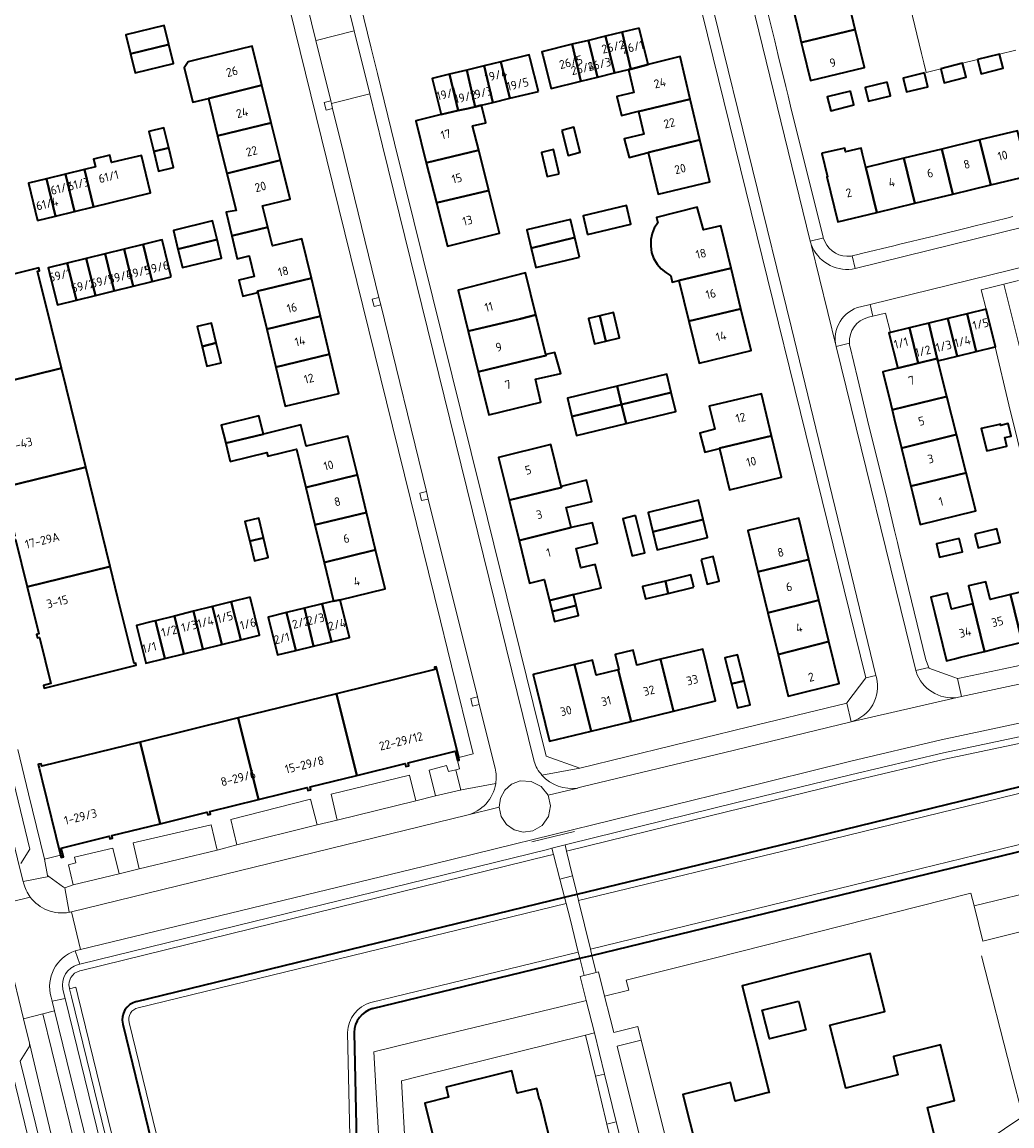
# Model space of a CAD drawing. Extents: x 150256 to 156914, y 461459 to 469481.
# Tile 421 of 656: x 156326 to 156480, y 463755 to 463927. Entities that reach past the tile are written whole.
import ezdxf
from ezdxf.enums import TextEntityAlignment as Align

# ---------------------------------------------------------------- set-up
doc = ezdxf.new("R2010")
doc.units = 0
doc.header["$LTSCALE"] = 0.75
for name, color, linetype, lineweight in [('B-RO-GK-BESCHOEIING-G', 251, 'GK-BESCHOEIING', 35), ('B-RO-GR-BEPLANTING_CULTUUR_BODEMBEDEKKER-GV', 251, 'CONTINUOUS', 18), ('B-RO-GR-BEPLANTING_CULTUUR_BOSPLANTSOEN-GV', 251, 'CONTINUOUS', 18), ('B-RO-GR-BEPLANTING_CULTUUR_HEESTERS-GV', 251, 'CONTINUOUS', 18), ('B-RO-GR-GROENVOORZIENING-GV', 251, 'CONTINUOUS', 18), ('B-RO-IE-TERREINAFSCHEIDING_KUNSTMATIG_HEKWERK-G', 251, 'IE-TERREINAFSCHEIDING-KUNSTMATIG', 18), ('B-RO-KW-KUNSTWERK_DEK-GV', 6, 'CONTINUOUS', 18), ('B-RO-OG-BEBOUWING-GV', 6, 'CONTINUOUS', 35), ('B-RO-OG-BEBOUWING-T18', 1, 'CONTINUOUS', 18), ('B-RO-OG-TERREIN_CULTUURSCHEIDING-GV', 251, 'CONTINUOUS', 18), ('B-RO-OG-WATER_MEER-GV', 251, 'CONTINUOUS', 18), ('B-RO-OG-WATER_SLOOT-GV', 251, 'CONTINUOUS', 18), ('B-RO-VH-VERHARDING_ASFALT-GV', 251, 'CONTINUOUS', 18), ('B-RO-VH-VERHARDING_BETONSTRAATSTEEN-GV', 251, 'CONTINUOUS', 18), ('B-RO-VH-VERHARDING_STRAATBAKSTEEN-GV', 251, 'CONTINUOUS', 18), ('B-RO-VH-VERHARDING_TEGEL-GV', 251, 'CONTINUOUS', 18)]:
    doc.layers.add(name, color=color, linetype=linetype, lineweight=lineweight)
doc.styles.add('NLCS-ISO-M200-T18', font='NLCS-ISO.ttf', dxfattribs={"height": 360})
doc.linetypes.add('GK-BESCHOEIING', pattern='A,30,-5,[1,NLCS.SHX,S=1,R=0,X=0,Y=0],-5', length=40)
doc.linetypes.add('IE-TERREINAFSCHEIDING-KUNSTMATIG', pattern='A,4,[82,NLCS.SHX,S=0.75,R=90,X=0,Y=0],4,-2', length=10)

msp = doc.modelspace()

# ---------------------------------------------------------------- linework, layer by layer
at = {"layer": 'B-RO-GK-BESCHOEIING-G'}
for points in [[(156447.147, 463799.718), (156519.96, 463817.507)], [(156414.778, 463781.834), (156548.076, 463814.264)], [(156412.471, 463791.32), (156447.147, 463799.718)], [(156410.53, 463790.847), (156412.471, 463791.32)], [(156344.105, 463774.684), (156410.53, 463790.847)], [(156380.714, 463773.563), (156412.899, 463781.377)], [(156412.899, 463781.377), (156414.778, 463781.834)], [(156341.962, 463771.167), (156356.271, 463712.525)], [(156377.86, 463769.858), (156378.968, 463719.313)]]:
    msp.add_lwpolyline(points, dxfattribs=at)
for points in [[(156344.105, 463774.684, 0.414174), (156341.962, 463771.167)], [(156380.714, 463773.563, 0.3239685), (156377.86, 463769.858)]]:
    msp.add_lwpolyline(points, format="xyb", dxfattribs=at)
at = {"layer": 'B-RO-GR-BEPLANTING_CULTUUR_BODEMBEDEKKER-GV'}
for points in [[(156418.683, 463767.739), (156430.17, 463721.602), (156433.083, 463722.318), (156433.635, 463722.454), (156433.367, 463723.529), (156431.134, 463722.964), (156429.589, 463728.741), (156428.43, 463733.317), (156431.047, 463733.979), (156424.772, 463759.195), (156422.413, 463768.674)], [(156415.485, 463728.769), (156416.534, 463724.632), (156425.904, 463726.936), (156418.554, 463755.982), (156417.087, 463755.621), (156423.241, 463730.691)]]:
    msp.add_lwpolyline(points, close=True, dxfattribs=at)
at = {"layer": 'B-RO-GR-BEPLANTING_CULTUUR_BOSPLANTSOEN-GV'}
msp.add_lwpolyline([(156546.452, 463804.098), (156550.339, 463805.039), (156550.308, 463805.164), (156549.631, 463807.926), (156508.691, 463797.906), (156474.118, 463789.535), (156475.448, 463784.041), (156498.713, 463789.809), (156510.329, 463792.821), (156520.112, 463795.283), (156519.495, 463797.775), (156546.404, 463804.292)], close=True, dxfattribs=at)
at = {"layer": 'B-RO-GR-BEPLANTING_CULTUUR_HEESTERS-GV'}
msp.add_lwpolyline([(156326.118, 463737.281), (156326.34, 463737.335), (156330.975, 463738.468), (156324.897, 463763.322), (156323.269, 463762.924), (156322.938, 463764.289), (156319.705, 463763.505)], close=True, dxfattribs=at)
at = {"layer": 'B-RO-GR-GROENVOORZIENING-GV'}
for points in [[(156374.524, 463913.314), (156374.334, 463914.089), (156374.238, 463914.48), (156373.218, 463914.23), (156373.504, 463913.065)], [(156381.988, 463882.814), (156381.703, 463883.979), (156380.683, 463883.73), (156380.968, 463882.564)], [(156389.365, 463852.679), (156389.079, 463853.844), (156388.059, 463853.594), (156388.344, 463852.429)], [(156396.995, 463821.957), (156395.975, 463821.708), (156396.26, 463820.542), (156397.284, 463820.792)]]:
    msp.add_lwpolyline(points, close=True, dxfattribs=at)
at = {"layer": 'B-RO-IE-TERREINAFSCHEIDING_KUNSTMATIG_HEKWERK-G'}
for points in [[(156405.458, 463799.458), (156412.062, 463801.081)], [(156510.329, 463792.821), (156498.713, 463789.809), (156475.448, 463784.041)], [(156479.849, 463763.757), (156475.238, 463781.735)], [(156413.779, 463769.459), (156415.316, 463763.087)], [(156481.624, 463756.799), (156479.849, 463763.757)], [(156415.316, 463763.087), (156417.087, 463755.621)], [(156417.087, 463755.621), (156423.241, 463730.691)], [(156472.945, 463750.96), (156481.624, 463756.799)]]:
    msp.add_lwpolyline(points, dxfattribs=at)
at = {"layer": 'B-RO-KW-KUNSTWERK_DEK-GV'}
msp.add_lwpolyline([(156413.553, 463778.717), (156415.42, 463779.195), (156414.778, 463781.834), (156414.542, 463782.805), (156412.707, 463790.348), (156412.471, 463791.32), (156411.778, 463794.169), (156409.801, 463793.678), (156410.53, 463790.847), (156410.78, 463789.878), (156411.394, 463787.492), (156412.66, 463782.348), (156412.899, 463781.377)], close=True, dxfattribs=at)
at = {"layer": 'B-RO-OG-BEBOUWING-GV'}
for points in [[(156455.651, 463925.598), (156454.213, 463931.498), (156445.829, 463929.454), (156446.979, 463924.736), (156447.267, 463923.554)], [(156349.094, 463923.249), (156348.375, 463926.193), (156342.446, 463924.744), (156343.165, 463921.8)], [(156416.904, 463924.541), (156418.299, 463918.827), (156420.461, 463919.353), (156420.806, 463919.433), (156419.479, 463925.166)], [(156422.085, 463925.798), (156419.479, 463925.166), (156420.806, 463919.433), (156423.525, 463920.123)], [(156455.651, 463925.598), (156447.267, 463923.554), (156447.518, 463922.524), (156448.706, 463917.654), (156457.089, 463919.698)], [(156343.165, 463921.8), (156343.882, 463918.864), (156349.811, 463920.312), (156349.094, 463923.249)], [(156413.038, 463917.546), (156411.703, 463923.279), (156406.984, 463922.134), (156407.131, 463921.552), (156408.424, 463916.422)], [(156411.703, 463923.279), (156413.038, 463917.546), (156415.624, 463918.175), (156414.225, 463923.891)], [(156418.299, 463918.827), (156416.904, 463924.541), (156414.225, 463923.891), (156415.624, 463918.175)], [(156363.552, 463916.939), (156362.058, 463922.995), (156353.75, 463920.945), (156352.098, 463920.537), (156351.503, 463919.607), (156352.815, 463914.29), (156355.244, 463914.889)], [(156406.481, 463915.972), (156405.161, 463921.044), (156405.01, 463921.625), (156400.634, 463920.565), (156402.019, 463914.893)], [(156474.636, 463920.91), (156475.186, 463918.705), (156478.598, 463919.556), (156478.048, 463921.761)], [(156395.337, 463919.283), (156396.641, 463913.594), (156397.627, 463913.832), (156399.372, 463914.254), (156398.065, 463919.943)], [(156402.019, 463914.893), (156400.634, 463920.565), (156398.065, 463919.943), (156399.372, 463914.254)], [(156423.525, 463920.123), (156420.806, 463919.433), (156420.461, 463919.353), (156421.297, 463915.814), (156418.63, 463915.156), (156419.386, 463912.21), (156421.992, 463912.876), (156422.001, 463912.834), (156430.015, 463914.778), (156428.459, 463921.362)], [(156468.907, 463919.492), (156469.444, 463917.318), (156472.833, 463918.155), (156472.295, 463920.33)], [(156393.988, 463912.983), (156392.652, 463918.632), (156389.999, 463917.99), (156391.36, 463912.398)], [(156393.988, 463912.983), (156395.559, 463913.332), (156396.641, 463913.594), (156395.337, 463919.283), (156392.652, 463918.632)], [(156466.362, 463918.85), (156463.062, 463918.045), (156463.59, 463915.883), (156466.89, 463916.689)], [(156364.992, 463911.104), (156363.552, 463916.939), (156355.244, 463914.889), (156356.684, 463909.054)], [(156460.57, 463917.409), (156457.174, 463916.585), (156457.692, 463914.453), (156461.088, 463915.277)], [(156430.015, 463914.778), (156422.001, 463912.834), (156422.829, 463909.33), (156419.773, 463908.593), (156420.53, 463905.728), (156423.506, 463906.464), (156423.498, 463906.501), (156431.516, 463908.427)], [(156454.904, 463916.013), (156451.289, 463915.112), (156451.826, 463912.957), (156455.441, 463913.857)], [(156396.641, 463913.594), (156395.559, 463913.332), (156393.988, 463912.983), (156391.36, 463912.398), (156387.429, 463911.407), (156389.071, 463904.898), (156397.197, 463906.84), (156396.246, 463910.608), (156398.287, 463911.101), (156397.627, 463913.832)], [(156346.776, 463906.638), (156349.101, 463907.204), (156348.353, 463910.285), (156346.028, 463909.721)], [(156366.429, 463905.279), (156364.992, 463911.104), (156356.684, 463909.054), (156358.121, 463903.229)], [(156410.089, 463909.92), (156411.082, 463906.033), (156412.938, 463906.507), (156411.945, 463910.394)], [(156474.937, 463908.427), (156476.655, 463901.445), (156482.536, 463902.869), (156480.819, 463909.85)], [(156431.516, 463908.427), (156423.498, 463906.501), (156423.506, 463906.464), (156425.033, 463900.004), (156433.059, 463901.901)], [(156476.655, 463901.445), (156474.937, 463908.427), (156469.056, 463907.004), (156470.774, 463900.022)], [(156337.433, 463898.044), (156346.032, 463900.146), (156346.268, 463900.204), (156344.842, 463906.034), (156342.171, 463905.381), (156340.211, 463904.902), (156339.931, 463906.046), (156337.432, 463905.435), (156337.719, 463904.262), (156336.004, 463903.843)], [(156346.776, 463906.638), (156347.522, 463903.565), (156349.847, 463904.129), (156349.101, 463907.204)], [(156397.197, 463906.84), (156389.071, 463904.898), (156390.643, 463898.667), (156398.773, 463900.597)], [(156409.694, 463903.187), (156408.809, 463906.936), (156406.921, 463906.49), (156407.805, 463902.741)], [(156456.78, 463906.242), (156456.561, 463907.132), (156454.144, 463906.584), (156454.042, 463907.155), (156450.524, 463906.355), (156450.464, 463906.341), (156451.314, 463902.71), (156451.249, 463902.694), (156452.94, 463895.706), (156459.011, 463897.175), (156457.293, 463904.158)], [(156464.893, 463898.599), (156470.774, 463900.022), (156469.056, 463907.004), (156463.175, 463905.581)], [(156358.121, 463903.229), (156359.536, 463897.495), (156358.005, 463897.201), (156358.883, 463893.537), (156364.455, 463894.899), (156363.648, 463898.197), (156367.917, 463899.25), (156366.429, 463905.279)], [(156459.011, 463897.175), (156464.893, 463898.599), (156463.175, 463905.581), (156457.293, 463904.158)], [(156330.114, 463902.403), (156331.543, 463896.604), (156334.488, 463897.324), (156333.058, 463903.123)], [(156333.058, 463903.123), (156334.488, 463897.324), (156337.433, 463898.044), (156336.004, 463903.843)], [(156328.737, 463895.918), (156331.543, 463896.604), (156330.114, 463902.403), (156327.338, 463901.725)], [(156398.773, 463900.597), (156390.643, 463898.667), (156392.342, 463891.934), (156400.443, 463893.978)], [(156414.085, 463893.73), (156420.833, 463895.343), (156420.137, 463898.248), (156413.39, 463896.631)], [(156428.274, 463886.598), (156436.358, 463888.541), (156434.759, 463895.116), (156432.07, 463894.462), (156431.123, 463898.001), (156424.773, 463896.392), (156424.976, 463895.535), (156424.457, 463894.711), (156424.105, 463893.904), (156423.922, 463892.979), (156423.907, 463891.937), (156424.027, 463890.929), (156424.348, 463890.055), (156424.887, 463889.166), (156425.494, 463888.427), (156426.218, 463887.824), (156427.025, 463887.354), (156427.229, 463886.347)], [(156356.587, 463892.976), (156355.879, 463895.871), (156349.809, 463894.387), (156350.517, 463891.492)], [(156405.344, 463891.64), (156412.131, 463893.262), (156411.454, 463896.095), (156404.667, 463894.474)], [(156371.23, 463886.965), (156369.769, 463893.067), (156365.172, 463891.966), (156364.455, 463894.899), (156358.883, 463893.537), (156359.734, 463889.985), (156361.568, 463890.46), (156362.339, 463887.237), (156359.989, 463886.674), (156360.587, 463884.173), (156362.938, 463884.735), (156362.882, 463884.967)], [(156349.48, 463887.168), (156348.06, 463892.933), (156347.814, 463892.872), (156345.116, 463892.207), (156346.537, 463886.443)], [(156356.587, 463892.976), (156350.517, 463891.492), (156351.224, 463888.602), (156357.293, 463890.086)], [(156412.851, 463890.247), (156412.131, 463893.262), (156405.344, 463891.64), (156406.064, 463888.626)], [(156336.285, 463890.031), (156337.705, 463884.267), (156340.649, 463884.992), (156339.229, 463890.756)], [(156343.593, 463885.717), (156342.173, 463891.482), (156339.229, 463890.756), (156340.649, 463884.992)], [(156343.593, 463885.717), (156346.537, 463886.443), (156345.116, 463892.207), (156342.173, 463891.482)], [(156333.341, 463889.305), (156330.397, 463888.58), (156331.817, 463882.816), (156334.761, 463883.541)], [(156333.341, 463889.305), (156334.761, 463883.541), (156337.705, 463884.267), (156336.285, 463890.031)], [(156332.428, 463872.984), (156330.877, 463879.289), (156328.723, 463888.043), (156329.03, 463888.118), (156328.924, 463888.551), (156314.563, 463885.018), (156314.666, 463884.599), (156315.927, 463884.909), (156317.724, 463877.602), (156317.428, 463877.53), (156317.53, 463877.116), (156317.802, 463877.182), (156319.61, 463869.831)], [(156406.088, 463881.275), (156404.468, 463887.775), (156394.009, 463885.125), (156395.581, 463878.739), (156403.679, 463880.674)], [(156436.358, 463888.541), (156428.274, 463886.598), (156429.811, 463880.277), (156437.896, 463882.219)], [(156364.293, 463879.073), (156372.64, 463881.071), (156371.23, 463886.965), (156362.882, 463884.967), (156362.938, 463884.735)], [(156437.896, 463882.219), (156429.811, 463880.277), (156431.397, 463873.758), (156439.476, 463875.723)], [(156473.003, 463881.435), (156474.412, 463875.572), (156477.373, 463876.298), (156477.39, 463876.302), (156475.982, 463882.162)], [(156374.054, 463875.167), (156372.64, 463881.071), (156364.293, 463879.073), (156365.706, 463873.17)], [(156397.135, 463872.425), (156405.229, 463874.378), (156407.66, 463874.964), (156407.628, 463875.099), (156406.088, 463881.275), (156403.679, 463880.674), (156395.581, 463878.739)], [(156415.987, 463881.124), (156414.229, 463880.709), (156415.158, 463876.773), (156416.952, 463877.197)], [(156416.952, 463877.197), (156419.03, 463877.687), (156418.101, 463881.623), (156415.987, 463881.124)], [(156470.025, 463880.708), (156467.046, 463879.981), (156468.365, 463874.508), (156468.461, 463874.113), (156471.434, 463874.842)], [(156474.412, 463875.572), (156473.003, 463881.435), (156470.025, 463880.708), (156471.434, 463874.842)], [(156354.272, 463876.381), (156356.477, 463876.919), (156355.726, 463879.999), (156353.522, 463879.461)], [(156461.094, 463878.529), (156460.851, 463878.469), (156462.224, 463873.011), (156465.383, 463873.781), (156464.067, 463879.255)], [(156468.365, 463874.508), (156467.046, 463879.981), (156464.067, 463879.255), (156465.383, 463873.781)], [(156356.477, 463876.919), (156354.272, 463876.381), (156355.024, 463873.296), (156357.229, 463873.834)], [(156374.054, 463875.167), (156365.706, 463873.17), (156367.165, 463867.072), (156375.513, 463869.07)], [(156397.135, 463872.425), (156398.782, 463865.736), (156406.867, 463867.727), (156405.996, 463871.266), (156409.924, 463872.18), (156409.033, 463875.423), (156407.628, 463875.099), (156407.66, 463874.964), (156405.229, 463874.378)], [(156462.224, 463873.011), (156459.921, 463872.45), (156461.151, 463867.404), (156461.366, 463866.523), (156469.853, 463868.591), (156468.461, 463874.113), (156468.365, 463874.508), (156465.383, 463873.781)], [(156323.353, 463854.475), (156336.203, 463857.636), (156332.428, 463872.984), (156319.61, 463869.831), (156321.418, 463862.48), (156321.105, 463862.403), (156321.23, 463861.897), (156321.51, 463861.966)], [(156418.676, 463870.186), (156419.372, 463867.356), (156427.08, 463869.229), (156426.396, 463872.054)], [(156418.676, 463870.186), (156410.963, 463868.319), (156411.65, 463865.48), (156419.372, 463867.356)], [(156420.091, 463864.431), (156427.79, 463866.294), (156427.08, 463869.229), (156419.372, 463867.356)], [(156442.648, 463862.496), (156441.076, 463869.028), (156432.988, 463867.082), (156433.833, 463863.572), (156433.846, 463863.517), (156431.521, 463862.892), (156432.304, 463859.973), (156434.57, 463860.507), (156434.559, 463860.553)], [(156461.366, 463866.523), (156461.692, 463865.185), (156462.81, 463860.597), (156471.345, 463862.675), (156469.853, 463868.591)], [(156411.65, 463865.48), (156412.357, 463862.559), (156420.091, 463864.431), (156419.372, 463867.356)], [(156357.946, 463861.332), (156363.802, 463862.77), (156363.091, 463865.592), (156357.252, 463864.158)], [(156358.642, 463858.498), (156364.324, 463859.893), (156364.478, 463859.335), (156368.902, 463860.447), (156370.358, 463854.461), (156378.371, 463856.412), (156376.9, 463862.458), (156370.435, 463860.886), (156369.614, 463864.199), (156363.802, 463862.77), (156357.946, 463861.332)], [(156478.196, 463864.226), (156478.173, 463864.286), (156478.034, 463864.253), (156475.169, 463863.605), (156476.06, 463860.173), (156479.168, 463860.875), (156478.844, 463862.226), (156479.844, 463862.415), (156479.385, 463864.415), (156478.25, 463864.091)], [(156442.648, 463862.496), (156434.559, 463860.553), (156434.57, 463860.507), (156436.109, 463854.111), (156444.197, 463856.057)], [(156462.81, 463860.597), (156463.994, 463855.735), (156464.254, 463854.67), (156472.836, 463856.761), (156471.345, 463862.675)], [(156409.991, 463854.638), (156408.389, 463861.127), (156400.284, 463859.127), (156401.922, 463852.489), (156410.035, 463854.458)], [(156339.993, 463842.231), (156336.203, 463857.636), (156323.353, 463854.475), (156325.196, 463846.983), (156324.873, 463846.903), (156325.018, 463846.314), (156325.308, 463846.385), (156327.11, 463839.062)], [(156370.358, 463854.461), (156371.772, 463848.652), (156379.785, 463850.601), (156378.371, 463856.412)], [(156472.836, 463856.761), (156464.254, 463854.67), (156464.506, 463853.636), (156465.697, 463848.748), (156474.141, 463850.805), (156474.327, 463850.85)], [(156411.561, 463848.274), (156410.796, 463851.374), (156414.741, 463852.271), (156413.904, 463855.595), (156409.991, 463854.638), (156410.035, 463854.458), (156401.922, 463852.489), (156403.467, 463846.23)], [(156432.031, 463849.493), (156431.292, 463852.519), (156423.489, 463850.613), (156424.231, 463847.578)], [(156361.655, 463846.131), (156363.805, 463846.652), (156363.063, 463849.713), (156360.913, 463849.192)], [(156379.785, 463850.601), (156371.772, 463848.652), (156373.191, 463842.821), (156381.203, 463844.771)], [(156421.531, 463850.121), (156419.547, 463849.625), (156420.991, 463843.85), (156422.975, 463844.347)], [(156424.231, 463847.578), (156424.911, 463844.793), (156432.714, 463846.699), (156432.031, 463849.493)], [(156440.523, 463841.356), (156448.447, 463843.271), (156446.87, 463849.709), (156438.952, 463847.77)], [(156411.561, 463848.274), (156403.467, 463846.23), (156405.097, 463839.627), (156407.368, 463840.187), (156408.167, 463836.948), (156411.896, 463837.85), (156416.222, 463838.918), (156415.271, 463842.524), (156413.054, 463841.977), (156412.303, 463845.023), (156415.614, 463845.831), (156414.884, 463848.993)], [(156474.197, 463847.21), (156474.719, 463845.104), (156478.15, 463845.954), (156477.628, 463848.06)], [(156363.805, 463846.652), (156361.655, 463846.131), (156362.4, 463843.06), (156364.549, 463843.581)], [(156471.768, 463846.567), (156468.231, 463845.724), (156468.724, 463843.655), (156472.261, 463844.497)], [(156373.191, 463842.821), (156374.654, 463836.81), (156375.72, 463837.056), (156382.669, 463838.747), (156381.203, 463844.771)], [(156431.705, 463843.301), (156432.673, 463839.441), (156434.538, 463839.909), (156433.57, 463843.769)], [(156442.083, 463834.988), (156449.99, 463836.971), (156448.447, 463843.271), (156440.523, 463841.356)], [(156339.993, 463842.231), (156327.11, 463839.062), (156328.911, 463831.738), (156328.579, 463831.657), (156328.712, 463831.116), (156329.02, 463831.192), (156330.784, 463824.019), (156329.653, 463823.741), (156329.751, 463823.338), (156344.061, 463826.878), (156343.98, 463827.209), (156343.705, 463827.141), (156341.205, 463837.302)], [(156430.584, 463839.007), (156430.112, 463840.923), (156426.169, 463839.95), (156426.617, 463838.029)], [(156426.617, 463838.029), (156426.169, 463839.95), (156422.639, 463839.08), (156423.111, 463837.164)], [(156473.879, 463836.397), (156475.686, 463829.025), (156476.882, 463829.318), (156477.858, 463829.557), (156481.563, 463830.465), (156479.756, 463837.839), (156476.579, 463837.06), (156475.899, 463839.832), (156473.195, 463839.188)], [(156487.446, 463831.907), (156485.638, 463839.28), (156479.756, 463837.839), (156481.563, 463830.465), (156482.716, 463830.748), (156483.746, 463831)], [(156408.598, 463835.201), (156412.321, 463836.129), (156411.896, 463837.85), (156408.167, 463836.948)], [(156475.686, 463829.025), (156473.879, 463836.397), (156470.582, 463835.589), (156469.978, 463838.054), (156467.392, 463837.421), (156467.996, 463834.956), (156469.803, 463827.583), (156471.042, 463827.887), (156471.955, 463828.11)], [(156357.322, 463830.096), (156355.861, 463835.978), (156352.918, 463835.247), (156354.379, 463829.365)], [(156360.265, 463830.826), (156358.804, 463836.708), (156358.364, 463836.599), (156355.861, 463835.978), (156357.322, 463830.096)], [(156361.742, 463837.438), (156358.804, 463836.708), (156360.265, 463830.826), (156363.203, 463831.556)], [(156372.916, 463836.387), (156370.147, 463835.714), (156371.575, 463829.847), (156374.344, 463830.521)], [(156374.654, 463836.81), (156372.916, 463836.387), (156374.344, 463830.521), (156377.144, 463831.202), (156375.72, 463837.056)], [(156408.598, 463835.201), (156408.973, 463833.681), (156412.698, 463834.6), (156412.321, 463836.129)], [(156449.99, 463836.971), (156442.083, 463834.988), (156443.656, 463828.566), (156451.561, 463830.558)], [(156347.033, 463833.786), (156348.494, 463827.904), (156351.437, 463828.634), (156349.976, 463834.517)], [(156349.976, 463834.517), (156351.437, 463828.634), (156354.379, 463829.365), (156352.918, 463835.247)], [(156368.796, 463829.171), (156367.368, 463835.038), (156364.551, 463834.353), (156365.979, 463828.485)], [(156367.368, 463835.038), (156368.796, 463829.171), (156371.575, 463829.847), (156370.147, 463835.714)], [(156348.494, 463827.904), (156347.033, 463833.786), (156346.545, 463833.665), (156344.09, 463833.055), (156345.527, 463827.269), (156345.551, 463827.173)], [(156425.426, 463827.793), (156421.724, 463826.889), (156421.158, 463829.213), (156418.39, 463828.538), (156418.957, 463826.214), (156418.832, 463826.183), (156420.847, 463818.155), (156427.411, 463819.758)], [(156425.426, 463827.793), (156427.411, 463819.758), (156433.942, 463821.353), (156431.979, 463829.393)], [(156451.561, 463830.558), (156443.656, 463828.566), (156445.244, 463822.084), (156453.162, 463824.024)], [(156418.832, 463826.183), (156415.42, 463825.35), (156414.857, 463827.658), (156412.07, 463826.978), (156414.653, 463816.643), (156420.847, 463818.155)], [(156438.397, 463824.472), (156437.387, 463828.501), (156435.417, 463828.007), (156436.42, 463824.007)], [(156390.706, 463826.287), (156390.618, 463826.645), (156390.393, 463826.589), (156390.314, 463826.569), (156390.4, 463826.218), (156375.145, 463822.46), (156378.27, 463809.777), (156385.779, 463811.623), (156385.892, 463811.16), (156386.362, 463811.275), (156386.249, 463811.734), (156393.558, 463813.535), (156393.916, 463812.082), (156394.189, 463812.15), (156394.094, 463812.535)], [(156412.07, 463826.978), (156405.673, 463825.417), (156405.725, 463825.203), (156406.236, 463823.107), (156408.199, 463815.067), (156414.653, 463816.643)], [(156438.397, 463824.472), (156436.42, 463824.007), (156437.36, 463820.26), (156439.33, 463820.754)], [(156359.891, 463818.702), (156363.013, 463806.027), (156370.555, 463807.881), (156370.666, 463807.431), (156371.136, 463807.547), (156371.025, 463807.997), (156378.27, 463809.777), (156375.145, 463822.46)], [(156344.636, 463814.944), (156347.756, 463802.278), (156355.03, 463804.066), (156355.138, 463803.629), (156355.559, 463803.732), (156355.451, 463804.169), (156363.013, 463806.027), (156359.891, 463818.702)], [(156347.756, 463802.278), (156344.636, 463814.944), (156329.381, 463811.186), (156329.286, 463811.575), (156329, 463811.505), (156328.824, 463811.462), (156328.965, 463810.888), (156329.287, 463809.58), (156329.436, 463808.978), (156332.287, 463797.404), (156332.377, 463797.038), (156332.737, 463797.127), (156332.399, 463798.499), (156339.829, 463800.329), (156339.933, 463799.905), (156340.347, 463800.006), (156340.243, 463800.431)], [(156446.84, 463774.736), (156446.873, 463774.604), (156446.926, 463774.394), (156447.962, 463770.283), (156442.328, 463768.864), (156441.206, 463773.317)]]:
    msp.add_lwpolyline(points, close=True, dxfattribs=at)
for points in [[(156468.575, 463751.313), (156466.831, 463758.234), (156471.029, 463759.292), (156468.848, 463767.946), (156461.552, 463766.108), (156462.268, 463763.267), (156454.164, 463761.225), (156451.707, 463770.973), (156460.227, 463773.12), (156457.959, 463782.124), (156445.753, 463779.048), (156438.083, 463777.115), (156442.26, 463760.54), (156441.984, 463760.47), (156436.996, 463759.213), (156436.27, 463762.092), (156428.903, 463760.236), (156431.075, 463751.618)], [(156408.218, 463753.31), (156406.724, 463759.399), (156406.646, 463759.38), (156406.203, 463761.186), (156403.192, 463760.447), (156402.348, 463763.885), (156392.133, 463761.377), (156392.52, 463759.801), (156388.823, 463758.893), (156391.883, 463746.601)]]:
    msp.add_lwpolyline(points, dxfattribs=at)
at = {"layer": 'B-RO-OG-TERREIN_CULTUURSCHEIDING-GV'}
for points in [[(156552.087, 463830.842), (156509.919, 463821.849), (156469.329, 463813.266), (156454.888, 463809.862), (156437.07, 463805.494)], [(156437.07, 463805.494), (156411.219, 463799.156), (156410.601, 463799.006), (156410.838, 463798.034), (156433.147, 463803.475), (156455.122, 463808.89), (156469.547, 463812.29), (156485.467, 463815.642)], [(156332.683, 463776.547), (156333.025, 463775.146), (156349.577, 463707.502), (156350.554, 463707.718), (156333.996, 463775.383), (156333.688, 463776.649), (156333.667, 463776.734), (156333.6, 463777.237), (156333.636, 463777.689), (156333.774, 463778.149), (156333.913, 463778.419), (156334.185, 463778.779), (156334.493, 463779.054), (156334.91, 463779.296), (156335.313, 463779.434), (156335.546, 463779.492), (156408.098, 463797.323), (156408.816, 463797.5), (156408.567, 463798.468), (156407.859, 463798.294), (156335.305, 463780.463), (156335.029, 463780.395)]]:
    msp.add_lwpolyline(points, dxfattribs=at)
msp.add_lwpolyline([(156335.029, 463780.395, 0.4116756), (156332.683, 463776.547)], format="xyb", dxfattribs=at)
for points in [[(156351.531, 463707.934), (156334.967, 463775.62), (156334.659, 463776.889), (156333.688, 463776.649), (156333.996, 463775.383), (156350.554, 463707.718)], [(156413.887, 463774.825), (156413.745, 463774.791), (156387.018, 463768.342), (156380.947, 463766.877), (156383.859, 463715.091), (156358.427, 463709.461), (156351.531, 463707.934), (156350.554, 463707.718), (156349.577, 463707.502), (156350.574, 463703.429), (156364.461, 463706.852), (156366.551, 463707.367), (156366.797, 463706.402), (156388.063, 463711.573), (156387.49, 463721.765), (156385.207, 463762.377), (156388.292, 463763.142), (156413.779, 463769.459), (156415.162, 463769.802)], [(156415.316, 463763.087), (156416.73, 463763.415), (156415.162, 463769.802), (156413.779, 463769.459)]]:
    msp.add_lwpolyline(points, close=True, dxfattribs=at)
at = {"layer": 'B-RO-OG-WATER_MEER-GV'}
for points in [[(156551.997, 463825.25), (156550.09, 463824.809), (156519.96, 463817.507), (156447.147, 463799.718), (156412.471, 463791.32), (156412.707, 463790.348), (156447.384, 463798.747), (156485.268, 463808.002), (156520.196, 463816.535), (156550.198, 463823.807), (156552.218, 463824.274)], [(156554.09, 463816.747), (156537.049, 463812.635), (156487.103, 463800.489), (156459.51, 463793.779), (156414.542, 463782.805), (156414.778, 463781.834), (156548.076, 463814.264), (156552.712, 463815.381), (156554.355, 463815.783)], [(156412.66, 463782.348), (156412.899, 463781.377), (156414.778, 463781.834), (156414.542, 463782.805), (156459.51, 463793.779), (156487.103, 463800.489), (156485.268, 463808.002), (156447.384, 463798.747), (156412.707, 463790.348), (156412.471, 463791.32), (156410.53, 463790.847), (156410.78, 463789.878), (156344.34, 463773.711)], [(156344.34, 463773.711), (156410.78, 463789.878), (156410.53, 463790.847), (156344.105, 463774.684)], [(156380.714, 463773.563), (156412.899, 463781.377), (156412.66, 463782.348), (156380.473, 463774.534)], [(156380.473, 463774.534), (156412.66, 463782.348)], [(156341.962, 463771.167), (156356.271, 463712.525), (156356.341, 463712.628), (156358.038, 463711.478), (156357.995, 463711.414), (156375.878, 463715.373)], [(156375.662, 463716.349), (156358.304, 463712.506), (156357.107, 463713.317), (156342.935, 463771.4)], [(156342.935, 463771.4), (156357.107, 463713.317), (156358.304, 463712.506), (156375.662, 463716.349)], [(156376.859, 463769.86), (156377.968, 463719.287)], [(156377.968, 463719.287), (156376.859, 463769.86)], [(156378.968, 463719.313), (156377.86, 463769.858)]]:
    msp.add_lwpolyline(points, dxfattribs=at)
for points in [[(156344.105, 463774.684, 0.414174), (156341.962, 463771.167)], [(156380.473, 463774.534, 0.3281872), (156376.859, 463769.86)], [(156376.859, 463769.86, -0.3281872), (156380.473, 463774.534)], [(156342.935, 463771.4, -0.4149651), (156344.34, 463773.711)], [(156344.34, 463773.711, 0.4149651), (156342.935, 463771.4)], [(156377.86, 463769.858, -0.3239685), (156380.714, 463773.563)]]:
    msp.add_lwpolyline(points, format="xyb", dxfattribs=at)
at = {"layer": 'B-RO-OG-WATER_SLOOT-GV'}
for points in [[(156485.467, 463815.642), (156469.547, 463812.29), (156455.122, 463808.89), (156433.147, 463803.475), (156410.838, 463798.034), (156411.778, 463794.169), (156412.471, 463791.32), (156447.147, 463799.718), (156519.96, 463817.507)], [(156410.53, 463790.847), (156409.801, 463793.678), (156408.816, 463797.5), (156408.098, 463797.323), (156335.546, 463779.492), (156335.313, 463779.434), (156334.91, 463779.296), (156334.493, 463779.054), (156334.185, 463778.779), (156333.913, 463778.419), (156333.774, 463778.149), (156333.636, 463777.689), (156333.6, 463777.237), (156333.667, 463776.734), (156333.688, 463776.649), (156334.659, 463776.889), (156334.967, 463775.62), (156351.531, 463707.934), (156358.427, 463709.461), (156357.995, 463711.414), (156358.038, 463711.478), (156356.341, 463712.628), (156356.271, 463712.525), (156341.962, 463771.167)], [(156344.105, 463774.684), (156410.53, 463790.847)], [(156358.427, 463709.461), (156383.859, 463715.091), (156380.947, 463766.877), (156387.018, 463768.342), (156413.745, 463774.791), (156413.887, 463774.825), (156412.939, 463778.56), (156413.553, 463778.717), (156412.899, 463781.377), (156380.714, 463773.563)], [(156377.86, 463769.858), (156378.968, 463719.313)]]:
    msp.add_lwpolyline(points, dxfattribs=at)
for points in [[(156415.42, 463779.195), (156415.81, 463779.294), (156416.744, 463775.506), (156420.485, 463776.422), (156420.096, 463777.986), (156433.729, 463781.422), (156473.576, 463791.465), (156474.118, 463789.535), (156508.691, 463797.906), (156549.631, 463807.926), (156554.221, 463809.049), (156552.766, 463814.993), (156552.712, 463815.381), (156548.076, 463814.264), (156414.778, 463781.834)], [(156410.53, 463790.847), (156412.471, 463791.32), (156411.778, 463794.169), (156409.801, 463793.678)], [(156414.778, 463781.834), (156412.899, 463781.377), (156413.553, 463778.717), (156415.42, 463779.195)]]:
    msp.add_lwpolyline(points, close=True, dxfattribs=at)
for points in [[(156341.962, 463771.167, -0.414174), (156344.105, 463774.684)], [(156380.714, 463773.563, 0.3239685), (156377.86, 463769.858)]]:
    msp.add_lwpolyline(points, format="xyb", dxfattribs=at)
at = {"layer": 'B-RO-VH-VERHARDING_ASFALT-GV'}
for points in [[(156353.518, 463998.813), (156353.973, 463997.286), (156356.013, 463988.952), (156356.298, 463987.787), (156360.531, 463970.492), (156360.816, 463969.326), (156366.848, 463944.68), (156367.133, 463943.514), (156371.936, 463923.888), (156371.954, 463923.893), (156377.897, 463925.375), (156373.796, 463942.057), (156360.938, 463994.537), (156359.974, 463998.967), (156359.821, 463999.672), (156359.795, 464000)], [(156448.665, 463892.715), (156439.524, 463929.985), (156439.466, 463930.223), (156433.574, 463928.762), (156433.632, 463928.524), (156445.723, 463879.247), (156458.835, 463825.305), (156458.92, 463824.954)], [(156382.294, 463907.491), (156380.308, 463915.57), (156374.353, 463914.094), (156374.334, 463914.089), (156374.524, 463913.314), (156376.309, 463906.018), (156381.703, 463883.979), (156381.988, 463882.814), (156389.079, 463853.844), (156389.365, 463852.679), (156396.995, 463821.957), (156397.284, 463820.792), (156399.744, 463810.887)], [(156534.438, 463907.749), (156534.421, 463907.745), (156493.575, 463897.861), (156455.649, 463888.489), (156455.168, 463888.37)], [(156405.783, 463811.955), (156382.294, 463907.491)], [(156456.446, 463882.537), (156457.938, 463882.903), (156495.432, 463892.113), (156535.814, 463901.966), (156536.014, 463902.015)], [(156465.084, 463825.885), (156465.043, 463826.053), (156452.685, 463876.352), (156448.788, 463892.221), (156448.781, 463892.239), (156448.665, 463892.715)], [(156448.788, 463892.221), (156452.685, 463876.352)], [(156321.49, 463813.805), (156304.975, 463881.173), (156300.12, 463880.001), (156315.258, 463818.189), (156316.438, 463813.355), (156317.746, 463807.994), (156320.469, 463796.84), (156322.054, 463790.35), (156322.245, 463789.566), (156327.6, 463790.886)], [(156550.924, 463838.874), (156472.152, 463822.029), (156471.47, 463821.884), (156455.009, 463818.102), (156435.174, 463813.295), (156413.435, 463808.026), (156412.583, 463807.82), (156412.559, 463807.816), (156407.974, 463806.689), (156408.356, 463805.044), (156408.027, 463803.387), (156407.045, 463802.013), (156405.583, 463801.164), (156404.125, 463800.982), (156402.703, 463801.333), (156401.503, 463802.173), (156400.685, 463803.391), (156400.36, 463804.822), (156395.34, 463803.591), (156334.018, 463788.606), (156335.418, 463782.751), (156390.295, 463796.041), (156436.594, 463807.447), (156454.977, 463811.976), (156468.97, 463815.297), (156551.964, 463833.019)], [(156455.009, 463818.102), (156471.47, 463821.884)], [(156326.574, 463793.083), (156326.521, 463793.287), (156325.999, 463795.325), (156322.232, 463810.765), (156321.49, 463813.805)], [(156395.34, 463803.591), (156400.36, 463804.822), (156400.56, 463806.227), (156401.236, 463807.475), (156402.307, 463808.409), (156403.636, 463808.907), (156405.365, 463808.844), (156406.907, 463808.053), (156407.974, 463806.689), (156412.559, 463807.816)], [(156327.6, 463790.886), (156322.245, 463789.566), (156326.536, 463771.987), (156329.556, 463772.75), (156331.35, 463773.203), (156330.979, 463774.744), (156330.835, 463775.341)], [(156335.418, 463782.751), (156334.018, 463788.606), (156333.781, 463788.548)], [(156334.58, 463782.548), (156335.418, 463782.751)], [(156352.703, 463656.618), (156359.575, 463658.22), (156359.295, 463659.333), (156357.499, 463658.892), (156329.556, 463772.75), (156326.536, 463771.987), (156327.492, 463768.221), (156334.849, 463737.205), (156335.954, 463732.8), (156354.223, 463658.202), (156352.456, 463657.77), (156352.661, 463656.923)], [(156327.339, 463767.483), (156326.058, 463765.433), (156332.569, 463738.931), (156334.415, 463737.802)], [(156334.849, 463737.205), (156327.492, 463768.221)]]:
    msp.add_lwpolyline(points, dxfattribs=at)
for points in [[(156455.168, 463888.37, -0.348814), (156448.788, 463892.221)], [(156452.685, 463876.352, -0.4150398), (156456.446, 463882.537)], [(156471.47, 463821.884, -0.3628487), (156465.084, 463825.885)], [(156458.92, 463824.954, -0.4040844), (156455.009, 463818.102)], [(156407.018, 463809.813, -0.1014861), (156405.783, 463811.955)], [(156399.744, 463810.887, -0.1006141), (156399.842, 463808.502)], [(156399.842, 463808.502, -0.3020359), (156395.34, 463803.591)], [(156412.559, 463807.816, -0.2549937), (156407.018, 463809.813)], [(156327.6, 463790.886, -0.1001819), (156326.574, 463793.083)], [(156333.634, 463788.519, -0.2875034), (156327.6, 463790.886)], [(156333.781, 463788.548, -0.0078399), (156333.634, 463788.519)], [(156330.835, 463775.341, -0.3994145), (156334.58, 463782.548)], [(156327.492, 463768.221, -0.1855285), (156327.339, 463767.483)]]:
    msp.add_lwpolyline(points, format="xyb", dxfattribs=at)
for points in [[(156413.553, 463778.717), (156415.42, 463779.195), (156414.778, 463781.834), (156414.542, 463782.805), (156412.707, 463790.348), (156412.471, 463791.32), (156411.778, 463794.169), (156409.801, 463793.678), (156410.53, 463790.847), (156410.78, 463789.878), (156411.394, 463787.492), (156412.66, 463782.348), (156412.899, 463781.377)], [(156329.556, 463772.75), (156357.499, 463658.892), (156359.295, 463659.333), (156351.261, 463692.07), (156350.047, 463697.019), (156331.35, 463773.203)], [(156485.992, 463739.678), (156481.624, 463756.799), (156472.945, 463750.96), (156471.384, 463736.32), (156481.568, 463738.71)]]:
    msp.add_lwpolyline(points, close=True, dxfattribs=at)
at = {"layer": 'B-RO-VH-VERHARDING_BETONSTRAATSTEEN-GV'}
for points in [[(156481.366, 463933.789), (156475.647, 463932.388), (156469.855, 463930.969), (156467.536, 463930.438), (156461.678, 463954.902), (156458.356, 463954.102), (156459.086, 463951.095), (156460.353, 463945.29), (156460.264, 463945.268), (156465.92, 463921.851), (156466.269, 463920.404), (156466.628, 463918.917), (156468.907, 463919.492), (156472.295, 463920.33), (156474.636, 463920.91), (156478.048, 463921.761), (156480.546, 463922.385)], [(156484.815, 463861.626), (156478.716, 463886.035), (156475.196, 463885.178), (156475.982, 463882.162), (156477.39, 463876.302), (156477.373, 463876.298), (156479.498, 463867.329), (156483.474, 463851.211)], [(156326.147, 463796.085), (156327.557, 463798.321), (156324.988, 463808.822), (156322.679, 463810.143)]]:
    msp.add_lwpolyline(points, dxfattribs=at)
for points in [[(156374.334, 463914.089), (156374.353, 463914.094), (156380.308, 463915.57), (156377.897, 463925.375), (156371.954, 463923.893), (156371.936, 463923.888), (156374.238, 463914.48)], [(156407.974, 463806.689), (156406.907, 463808.053), (156405.365, 463808.844), (156403.636, 463808.907), (156402.307, 463808.409), (156401.236, 463807.475), (156400.56, 463806.227), (156400.36, 463804.822), (156400.685, 463803.391), (156401.503, 463802.173), (156402.703, 463801.333), (156404.125, 463800.982), (156405.583, 463801.164), (156407.045, 463802.013), (156408.027, 463803.387), (156408.356, 463805.044)]]:
    msp.add_lwpolyline(points, close=True, dxfattribs=at)
at = {"layer": 'B-RO-VH-VERHARDING_STRAATBAKSTEEN-GV'}
for points in [[(156450.684, 463893.237), (156450.556, 463893.204), (156448.665, 463892.715), (156448.781, 463892.239), (156448.788, 463892.221)], [(156454.452, 463890.38), (156454.344, 463890.376)], [(156455.168, 463888.37), (156455.649, 463888.489), (156455.16, 463890.44)], [(156457.675, 463880.897), (156458.387, 463881.071), (156457.938, 463882.903), (156456.446, 463882.537)], [(156452.685, 463876.352), (156454.741, 463876.853)], [(156471.519, 463824.798), (156470.383, 463825.217), (156467.069, 463826.44), (156467.044, 463826.507), (156465.043, 463826.053), (156465.084, 463825.885)], [(156458.92, 463824.954), (156458.835, 463825.305), (156457.272, 463824.906), (156454.358, 463821.014), (156454.349, 463821.012)], [(156471.47, 463821.884), (156472.152, 463822.029), (156471.519, 463824.798)], [(156454.349, 463821.012), (156455.009, 463818.102)], [(156332.965, 463792.311), (156332.774, 463792.424), (156330.48, 463794.053), (156326.521, 463793.287), (156326.574, 463793.083)], [(156333.634, 463788.519), (156332.965, 463792.311)], [(156335.029, 463780.395), (156335.305, 463780.463), (156334.58, 463782.548)], [(156333.025, 463775.146), (156332.683, 463776.547)], [(156330.835, 463775.341), (156330.979, 463774.744), (156333.025, 463775.146)]]:
    msp.add_lwpolyline(points, dxfattribs=at)
for points in [[(156454.344, 463890.376, -0.3249384), (156450.684, 463893.237)], [(156448.788, 463892.221, 0.348814), (156455.168, 463888.37)], [(156455.16, 463890.44, -0.0705933), (156454.452, 463890.38)], [(156456.446, 463882.537, 0.4150398), (156452.685, 463876.352)], [(156454.741, 463876.853, -0.3680027), (156457.675, 463880.897)], [(156465.084, 463825.885, 0.3628487), (156471.47, 463821.884)], [(156455.009, 463818.102, 0.4040844), (156458.92, 463824.954)], [(156326.574, 463793.083, 0.1001819), (156327.6, 463790.886)], [(156327.6, 463790.886, 0.2875034), (156333.634, 463788.519)], [(156334.58, 463782.548, 0.3994145), (156330.835, 463775.341)], [(156332.683, 463776.547, -0.4116756), (156335.029, 463780.395)]]:
    msp.add_lwpolyline(points, format="xyb", dxfattribs=at)
at = {"layer": 'B-RO-VH-VERHARDING_TEGEL-GV'}
for points in [[(156431.179, 463930.862), (156431.862, 463928.089), (156457.272, 463824.906), (156458.835, 463825.305), (156445.723, 463879.247), (156433.632, 463928.524), (156433.574, 463928.762), (156431.171, 463938.559), (156430.073, 463943.03), (156416.182, 464000), (156413.922, 464009.086), (156413.169, 464012.107)], [(156407.018, 463809.813), (156412.913, 463810.894), (156407.664, 463812.785), (156397.538, 463853.843), (156384.144, 463907.948), (156381.469, 463918.752), (156380.513, 463922.678), (156371.48, 463959.791), (156361.75, 463999.353), (156362.251, 464000), (156364.847, 464003.351), (156360.103, 464002.238)], [(156353.186, 463999.48), (156348.086, 463998.203), (156348.99, 463994.704), (156349.346, 463993.266), (156349.48, 463993.299), (156349.591, 463992.845), (156352.013, 463993.469), (156355.434, 463979.446), (156356.082, 463976.791), (156357.054, 463972.805), (156361.146, 463956.031), (156373.627, 463905.356), (156391.255, 463833.775), (156391.249, 463833.774), (156392.348, 463829.311), (156392.965, 463826.805)], [(156359.795, 464000), (156359.821, 463999.672), (156359.974, 463998.967), (156360.938, 463994.537), (156373.796, 463942.057), (156377.897, 463925.375), (156380.308, 463915.57)], [(156399.744, 463810.887), (156397.284, 463820.792), (156396.26, 463820.542), (156395.975, 463821.708), (156396.995, 463821.957), (156389.365, 463852.679), (156388.344, 463852.429), (156388.059, 463853.594), (156389.079, 463853.844), (156381.988, 463882.814), (156380.968, 463882.564), (156380.683, 463883.73), (156381.703, 463883.979), (156376.309, 463906.018), (156374.524, 463913.314), (156373.504, 463913.065), (156373.218, 463914.23), (156374.238, 463914.48), (156371.936, 463923.888), (156367.133, 463943.514)], [(156380.308, 463915.57), (156382.294, 463907.491), (156405.783, 463811.955)], [(156480.074, 463896.523), (156479.147, 463896.295), (156474.045, 463895.041), (156473.041, 463894.794), (156468.237, 463893.613), (156467.392, 463893.406), (156462.561, 463892.229), (156461.639, 463892.004), (156456.823, 463890.83), (156455.828, 463890.574), (156455.566, 463890.523), (156455.16, 463890.44), (156455.649, 463888.489), (156493.575, 463897.861)], [(156495.432, 463892.113), (156457.938, 463882.903), (156458.387, 463881.071), (156460.356, 463881.552), (156461.094, 463878.529), (156464.067, 463879.255), (156467.046, 463879.981), (156470.025, 463880.708), (156473.003, 463881.435), (156475.982, 463882.162), (156475.196, 463885.178), (156478.716, 463886.035), (156480.96, 463886.586)], [(156454.741, 463876.853), (156452.685, 463876.352), (156465.043, 463826.053), (156467.044, 463826.507), (156467.037, 463826.527), (156466.61, 463827.698), (156462.58, 463844.323), (156462.19, 463845.939), (156461.745, 463847.785), (156460.584, 463852.651), (156460.074, 463854.789), (156457.718, 463864.243), (156457.167, 463866.451), (156455.965, 463871.486), (156454.83, 463876.237)], [(156483.564, 463827.372), (156478.702, 463826.333), (156477.69, 463826.117), (156472.793, 463825.07), (156471.813, 463824.861), (156471.519, 463824.798), (156472.152, 463822.029), (156550.924, 463838.874)], [(156556.935, 463832.014), (156554.529, 463833.553), (156553.449, 463833.329), (156551.964, 463833.019), (156468.97, 463815.297), (156454.977, 463811.976), (156436.594, 463807.447), (156390.295, 463796.041), (156335.418, 463782.751), (156334.58, 463782.548), (156335.305, 463780.463), (156407.859, 463798.294), (156408.567, 463798.468), (156410.601, 463799.006), (156411.219, 463799.156), (156437.07, 463805.494), (156454.888, 463809.862), (156469.329, 463813.266), (156509.919, 463821.849), (156552.087, 463830.842)], [(156392.965, 463826.805), (156392.973, 463826.807), (156396.345, 463813.122), (156394.094, 463812.535), (156394.189, 463812.15), (156393.916, 463812.082), (156394.226, 463810.778), (156393.628, 463810.626), (156394.39, 463807.709), (156394.362, 463807.498), (156394.529, 463807.529), (156399.842, 463808.502)], [(156455.009, 463818.102), (156454.349, 463821.012), (156437.2, 463816.825), (156436.181, 463816.576), (156434.476, 463816.16), (156412.913, 463810.894), (156407.018, 463809.813)], [(156412.559, 463807.816), (156412.583, 463807.82), (156413.435, 463808.026), (156435.174, 463813.295), (156455.009, 463818.102)], [(156325.999, 463795.325), (156326.521, 463793.287), (156330.48, 463794.053), (156330.258, 463794.222), (156329.809, 463796.764), (156327.345, 463806.934), (156325.689, 463813.77)], [(156322.679, 463810.143), (156324.988, 463808.822), (156327.557, 463798.321), (156326.147, 463796.085)], [(156399.842, 463808.502), (156394.529, 463807.529), (156394.362, 463807.498), (156394.332, 463807.493), (156390.502, 463806.587), (156387.452, 463805.825)], [(156387.452, 463805.825), (156375.251, 463802.807), (156372.141, 463802.075), (156359.642, 463799.001), (156356.62, 463798.179), (156344.51, 463795.249), (156344.508, 463795.256), (156341.4, 463794.517), (156334.284, 463792.799), (156332.965, 463792.311), (156333.634, 463788.519)], [(156333.781, 463788.548), (156334.018, 463788.606), (156395.34, 463803.591)], [(156327.492, 463768.221), (156326.536, 463771.987), (156322.245, 463789.566), (156322.054, 463790.35), (156318.463, 463789.464)], [(156318.463, 463789.464), (156320.204, 463782.355), (156323.677, 463768.242), (156324.067, 463766.659), (156324.564, 463764.683), (156324.897, 463763.322), (156330.975, 463738.468), (156332.023, 463734.183), (156334.933, 463722.282), (156336.565, 463722.682), (156334.718, 463730.226), (156335.824, 463732.038)], [(156334.415, 463737.802), (156332.569, 463738.931), (156326.058, 463765.433), (156327.339, 463767.483)]]:
    msp.add_lwpolyline(points, dxfattribs=at)
for points in [[(156437.063, 463940.02), (156439.466, 463930.223), (156439.524, 463929.985), (156448.665, 463892.715), (156450.556, 463893.204), (156450.684, 463893.237), (156450.656, 463893.34), (156445.607, 463913.668), (156445.242, 463915.283), (156444.886, 463916.723), (156443.691, 463921.563), (156443.135, 463923.83), (156441.505, 463930.471), (156440.84, 463933.18), (156440.279, 463935.468), (156437.969, 463944.822), (156435.999, 463944.357)], [(156341.4, 463794.517), (156344.508, 463795.256), (156343.583, 463799.285), (156355.662, 463802.097), (156356.62, 463798.179), (156359.642, 463799.001), (156358.713, 463802.948), (156371.094, 463806.083), (156372.141, 463802.075), (156375.251, 463802.807), (156374.294, 463806.873), (156386.434, 463809.803), (156387.452, 463805.825), (156390.502, 463806.587), (156389.515, 463810.594), (156392.207, 463811.302), (156392.522, 463810.374), (156393.628, 463810.626), (156394.226, 463810.778), (156393.916, 463812.082), (156393.558, 463813.535), (156386.249, 463811.734), (156386.362, 463811.275), (156385.892, 463811.16), (156385.779, 463811.623), (156378.27, 463809.777), (156371.025, 463807.997), (156371.136, 463807.547), (156370.666, 463807.431), (156370.555, 463807.881), (156363.013, 463806.027), (156355.451, 463804.169), (156355.559, 463803.732), (156355.138, 463803.629), (156355.03, 463804.066), (156347.756, 463802.278), (156340.243, 463800.431), (156340.347, 463800.006), (156339.933, 463799.905), (156339.829, 463800.329), (156332.399, 463798.499), (156332.737, 463797.127), (156332.377, 463797.038), (156332.287, 463797.404), (156329.809, 463796.764), (156330.258, 463794.222), (156330.48, 463794.053), (156332.774, 463792.424), (156332.965, 463792.311), (156334.284, 463792.799), (156333.522, 463795.879), (156334.659, 463796.191), (156334.492, 463797.057), (156340.413, 463798.495)], [(156409.801, 463793.678), (156411.778, 463794.169), (156410.838, 463798.034), (156410.601, 463799.006), (156408.567, 463798.468), (156408.816, 463797.5)], [(156416.744, 463775.506), (156415.81, 463779.294), (156415.42, 463779.195), (156413.553, 463778.717), (156412.939, 463778.56), (156413.887, 463774.825), (156415.162, 463769.802), (156416.73, 463763.415), (156418.554, 463755.982), (156425.904, 463726.936), (156427.022, 463722.516), (156428.137, 463718.111), (156430.881, 463718.748), (156430.17, 463721.602), (156418.683, 463767.739), (156422.413, 463768.674), (156421.882, 463770.809), (156421.061, 463770.603), (156418.152, 463769.874), (156417.587, 463772.088)], [(156349.577, 463707.502), (156333.025, 463775.146), (156330.979, 463774.744), (156331.35, 463773.203), (156350.047, 463697.019), (156352.025, 463697.501), (156350.574, 463703.429)]]:
    msp.add_lwpolyline(points, close=True, dxfattribs=at)
for points in [[(156454.83, 463876.237, -0.066576), (156454.741, 463876.853)], [(156405.783, 463811.955, 0.1014861), (156407.018, 463809.813)], [(156399.842, 463808.502, 0.1006141), (156399.744, 463810.887)], [(156395.34, 463803.591, 0.3020359), (156399.842, 463808.502)], [(156407.018, 463809.813, 0.2549937), (156412.559, 463807.816)], [(156333.634, 463788.519, 0.0078399), (156333.781, 463788.548)], [(156327.339, 463767.483, 0.1855285), (156327.492, 463768.221)]]:
    msp.add_lwpolyline(points, format="xyb", dxfattribs=at)

# ---------------------------------------------------------------- texts
at = {"layer": 'B-RO-OG-BEBOUWING-T18', "style": 'NLCS-ISO-M200-T18'}
for s, rotation, p in [('26/2', 13.6, (156418.07, 463922.888)), ('26/1', 14.2, (156421.14, 463922.85)), ('26/5', 14.1, (156411.517, 463920.515)), ('26', 13.9, (156358.913, 463919.044)), ('19/4', 13.6, (156399.872, 463918.49)), ('26/4', 13.6, (156413.352, 463919.563)), ('26/3', 13.6, (156415.93, 463920.189)), ('9', 13.7, (156452.147, 463920.426)), ('19/5', 13.6, (156403.252, 463917.083)), ('24', 13.3, (156425.315, 463917.275)), ('19/1', 13.7, (156392.21, 463915.56)), ('19/2', 13.6, (156395.128, 463915.116)), ('19/3', 13.6, (156397.611, 463915.718)), ('24', 13.9, (156360.486, 463912.667)), ('22', 13.3, (156426.787, 463911.047)), ('17', 14.2, (156392.089, 463909.289)), ('22', 13.9, (156361.962, 463906.685)), ('10', 13.6, (156478.511, 463906.01)), ('20', 13.3, (156428.466, 463903.944)), ('8', 13.6, (156472.939, 463904.661)), ('61/3', 13.7, (156335.099, 463901.591)), ('61/1', 13.7, (156339.758, 463902.73)), ('15', 14.2, (156393.81, 463902.467)), ('4', 13.6, (156461.289, 463901.842)), ('6', 13.6, (156467.243, 463903.283)), ('61/2', 13.7, (156332.419, 463900.936)), ('20', 13.9, (156363.324, 463901.168)), ('2', 13.6, (156454.635, 463900.232)), ('61/4', 13.5, (156330.219, 463898.531)), ('13', 14.2, (156395.459, 463895.93)), ('18', 13.6, (156431.699, 463890.771)), ('59/5', 13.8, (156344.397, 463887.91)), ('59/6', 13.8, (156347.265, 463888.617)), ('18', 13.5, (156366.862, 463888.03)), ('59/1', 13.8, (156332.18, 463887.42)), ('59/3', 13.8, (156338.786, 463886.527)), ('59/4', 13.8, (156341.561, 463887.211)), ('59/2', 13.8, (156335.778, 463885.786)), ('16', 13.6, (156433.215, 463884.537)), ('16', 13.5, (156368.214, 463882.379)), ('11', 13.8, (156398.771, 463882.513)), ('1/5', 13.5, (156475.1, 463879.86)), ('14', 13.6, (156434.816, 463877.955)), ('14', 13.5, (156369.454, 463877.198)), ('9', 13.8, (156400.307, 463876.274)), ('1/1', 14.1, (156462.74, 463876.9)), ('1/3', 13.7, (156469.364, 463876.429)), ('1/4', 13.7, (156472.28, 463877.141)), ('1/2', 13.7, (156466.138, 463875.643)), ('12', 13.5, (156370.845, 463871.387)), ('7', 13.7, (156464.366, 463871.104)), ('7', 13.8, (156401.743, 463870.439)), ('12', 13.5, (156437.856, 463865.311)), ('5', 13.7, (156465.906, 463864.787)), ('31-43', 13.8, (156325.829, 463861.152)), ('3', 13.7, (156467.334, 463858.925)), ('10', 13.6, (156373.892, 463857.899)), ('5', 13.9, (156404.882, 463857.192)), ('10', 13.5, (156439.498, 463858.488)), ('8', 13.6, (156375.26, 463852.281)), ('1', 13.7, (156468.948, 463852.303)), ('3', 13.9, (156406.588, 463850.276)), ('17-29A', 13.8, (156329.462, 463846.245)), ('6', 13.6, (156376.652, 463846.557)), ('1', 13.9, (156408.044, 463844.379)), ('8', 13.8, (156444.05, 463844.409)), ('4', 13.6, (156378.274, 463839.889)), ('6', 13.8, (156445.361, 463839.056)), ('3-15', 13.8, (156331.8, 463836.742)), ('1/3', 14, (156352.281, 463832.965)), ('1/4', 13.9, (156354.793, 463833.589)), ('1/5', 13.9, (156357.811, 463834.339)), ('1/6', 13.9, (156361.4, 463833.32)), ('2/2', 13.6, (156369.58, 463833.478)), ('2/3', 13.7, (156371.912, 463834.046)), ('2/4', 13.7, (156375.21, 463833.19)), ('35', 13.8, (156477.699, 463833.636)), ('1/2', 13.9, (156349.168, 463832.192)), ('4', 13.8, (156446.92, 463832.69)), ('34', 13.8, (156472.687, 463831.987)), ('1/1', 13.9, (156346.085, 463829.626)), ('2/1', 13.7, (156366.63, 463831.05)), ('33', 13.7, (156430.349, 463824.593)), ('2', 13.8, (156448.794, 463825.042)), ('32', 13.7, (156423.623, 463822.95)), ('31', 13.7, (156416.98, 463821.328)), ('30', 13.7, (156410.738, 463819.805)), ('22-29/12', 13.8, (156385.134, 463815.092)), ('15-29/8', 13.9, (156370.157, 463811.425)), ('8-29/6', 13.8, (156359.868, 463809.373)), ('1-29/3', 13.8, (156335.406, 463803.359))]:
    msp.add_text(s, height=1.35, rotation=rotation, dxfattribs=at).set_placement(p, align=Align.MIDDLE)

doc.saveas('drawing.dxf')
